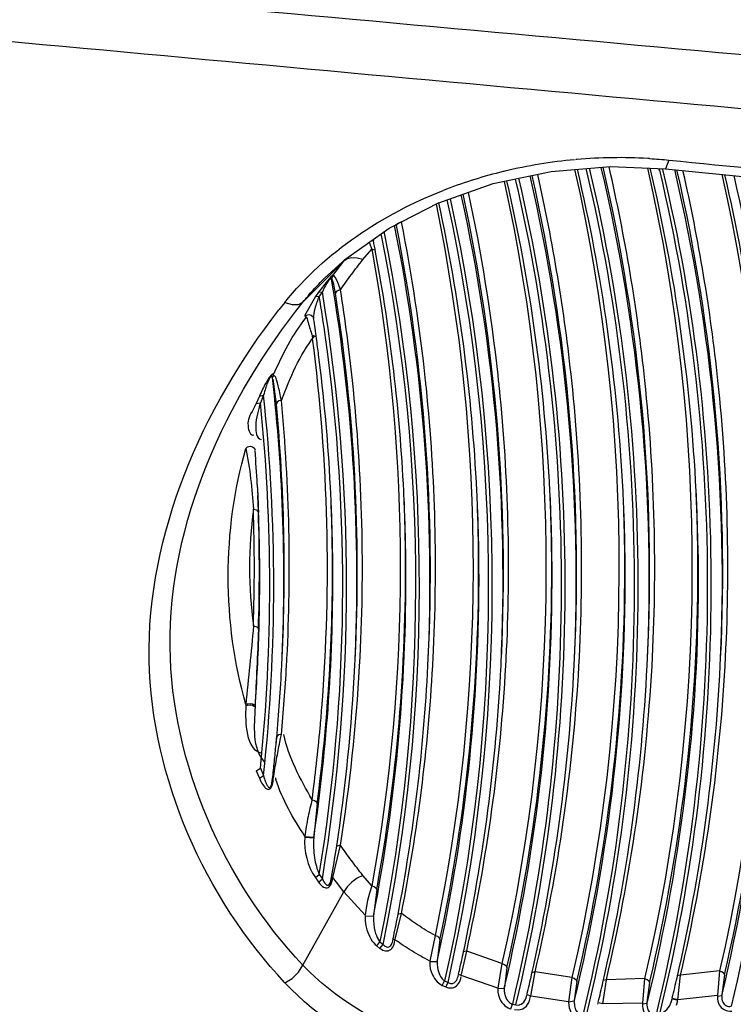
# Paper-space layout 'Sheet' of a CAD drawing. Header units: inches. Extents: x 0.2 to 10.8, y 0.2 to 8.3.
# Tile 480 of 545: x 8.1469 to 8.2036, y 6.5193 to 6.5974. Entities that reach past the tile are written whole.
import ezdxf

# ---------------------------------------------------------------- set-up
doc = ezdxf.new("R2010")
doc.units = ezdxf.units.IN
doc.header["$MEASUREMENT"] = 0
doc.layers.get('0').update_dxf_attribs({"lineweight": 5})
doc.styles.add('My Text', font='tahoma.ttf')
doc.dimstyles.new('My Dimension - mm [in] (ANSI)$0', dxfattribs={"dimtxt": 0.12, "dimasz": 0.09842519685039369, "dimexe": 0.125, "dimexo": 0.06299999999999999, "dimgap": 0.03149606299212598, "dimtad": 0, "dimlfac": 250, "dimzin": 4, "dimdsep": 46, "dimtxsty": 'My Text', "dimblk": 'Filled-1', "dimcen": 0.09, "dimclrd": 1, "dimclre": 1, "dimclrt": 1, "dimadec": 1, "dimazin": 1, "dimtfac": 1, "dimtofl": 0, "dimtmove": 0, "dimatfit": 3, "dimfxl": 1, "dimtolj": 1, "dimtzin": 4, "dimlwd": -1, "dimlwe": -1, "dimarcsym": 0})

# ---------------------------------------------------------------- blocks, each defined once
blk = doc.blocks.new('*D10')
at = {"color": 1, "true_color": 0xff0000}
for p, q in [((9.449596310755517, 8.02493972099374), (8.40388933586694, 8.02493972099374)), ((8.52888933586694, 7.926514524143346), (8.52888933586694, 7.823456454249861)), ((8.52888933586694, 5.991751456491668), (8.52888933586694, 6.094809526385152)), ((9.130400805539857, 5.893326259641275), (8.40388933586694, 5.893326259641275))]:
    blk.add_line(p, q, dxfattribs=at)
at = {"layer": 'Defpoints', "color": 0}
for p in [(9.512596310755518, 8.02493972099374), (8.52888933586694, 5.893326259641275), (9.193400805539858, 5.893326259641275)]:
    blk.add_point(p, dxfattribs=at)
at = {"color": 1, "true_color": 0xff0000, "insert": (8.52888933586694, 6.959132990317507), "char_height": 0.12, "attachment_point": 5, "rotation": 90, "style": 'My Text'}
blk.add_mtext('\\A1;532.90 mm [20.980 in]', dxfattribs=at)
blk = doc.blocks.new('Filled-1')

psp = doc.layouts.new('Sheet')

# ---------------------------------------------------------------- linework, layer by layer
at = {"color": 0, "linetype": 'ByBlock', "lineweight": -3}
for p, q in [((8.198465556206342, 6.586299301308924), (8.198197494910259, 6.585604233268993)), ((8.184521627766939, 6.584431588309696), (8.189110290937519, 6.585396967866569)), ((8.189110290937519, 6.585396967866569), (8.193826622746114, 6.585780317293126)), ((8.193826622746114, 6.585780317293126), (8.198197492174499, 6.585604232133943)), ((8.197629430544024, 6.585627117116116), (8.19765513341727, 6.585497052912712)), ((8.197670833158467, 6.585632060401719), (8.197701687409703, 6.585502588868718)), ((8.197933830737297, 6.585552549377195), (8.197921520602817, 6.585615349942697)), ((8.197979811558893, 6.58555806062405), (8.197964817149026, 6.585620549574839)), ((8.198197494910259, 6.585604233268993), (8.227374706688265, 6.582702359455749)), ((8.18019514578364, 6.58291755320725), (8.184521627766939, 6.584431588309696)), ((8.177238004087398, 6.581413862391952), (8.176895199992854, 6.581233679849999)), ((8.176842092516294, 6.581101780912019), (8.176820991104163, 6.581195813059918)), ((8.176895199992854, 6.581233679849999), (8.176842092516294, 6.581101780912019)), ((8.174980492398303, 6.580003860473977), (8.175009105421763, 6.579922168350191)), ((8.175024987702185, 6.580035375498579), (8.175009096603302, 6.579922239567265)), ((8.174170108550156, 6.578402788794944), (8.174872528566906, 6.579232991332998)), ((8.174657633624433, 6.579775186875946), (8.174695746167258, 6.579697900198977)), ((8.174695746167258, 6.579697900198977), (8.174872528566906, 6.57923299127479)), ((8.174872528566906, 6.57923299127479), (8.175138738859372, 6.579171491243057)), ((8.169418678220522, 6.575027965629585), (8.172657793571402, 6.578292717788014)), ((8.171779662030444, 6.577146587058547), (8.172657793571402, 6.578292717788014)), ((8.172657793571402, 6.578292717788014), (8.172768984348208, 6.578426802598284)), ((8.171360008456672, 6.576731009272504), (8.170648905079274, 6.575816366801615)), ((8.171628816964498, 6.577028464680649), (8.171360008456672, 6.576731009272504)), ((8.171773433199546, 6.577145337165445), (8.171628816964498, 6.577028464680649)), ((8.171779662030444, 6.577146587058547), (8.171689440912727, 6.576867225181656)), ((8.170401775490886, 6.575467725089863), (8.169554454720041, 6.573943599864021)), ((8.170648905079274, 6.575816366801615), (8.170401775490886, 6.575467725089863)), ((8.170401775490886, 6.575467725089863), (8.170712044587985, 6.575500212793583)), ((8.170648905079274, 6.575816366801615), (8.170958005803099, 6.575847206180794)), ((8.170958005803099, 6.575847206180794), (8.170712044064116, 6.575500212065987)), ((8.170075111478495, 6.574004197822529), (8.17022193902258, 6.573859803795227)), ((8.170223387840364, 6.573857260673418), (8.170267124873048, 6.573733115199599)), ((8.170145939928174, 6.572403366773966), (8.170463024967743, 6.5723044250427)), ((8.17014593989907, 6.572403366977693), (8.170182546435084, 6.572124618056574)), ((8.17014593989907, 6.572403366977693), (8.170170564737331, 6.572123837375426)), ((8.167064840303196, 6.569294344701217), (8.166995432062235, 6.569063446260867)), ((8.167308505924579, 6.566945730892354), (8.167045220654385, 6.568918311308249)), ((8.184947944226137, 6.568824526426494), (8.184903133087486, 6.569240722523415)), ((8.184925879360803, 6.568823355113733), (8.184903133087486, 6.569240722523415)), ((8.165959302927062, 6.567575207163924), (8.165709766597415, 6.566985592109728)), ((8.165959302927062, 6.567575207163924), (8.166290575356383, 6.567645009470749)), ((8.166290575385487, 6.567645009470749), (8.166042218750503, 6.567058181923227)), ((8.165709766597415, 6.566985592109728), (8.16604221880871, 6.567058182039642)), ((8.16555985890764, 6.563482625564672), (8.165619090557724, 6.563319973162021)), ((8.171579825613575, 6.560623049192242), (8.171544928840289, 6.56113252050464)), ((8.171589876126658, 6.560623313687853), (8.171561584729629, 6.561132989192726)), ((8.165787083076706, 6.560575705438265), (8.16582049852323, 6.560029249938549)), ((8.16579241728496, 6.560575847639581), (8.165836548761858, 6.559696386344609)), ((8.16582049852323, 6.560029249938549), (8.165833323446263, 6.559696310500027)), ((8.165876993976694, 6.558771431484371), (8.165893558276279, 6.558345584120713)), ((8.165485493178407, 6.55861177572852), (8.165723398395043, 6.558550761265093)), ((8.165723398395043, 6.558550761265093), (8.165885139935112, 6.558345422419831)), ((8.16488509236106, 6.543121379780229), (8.16488136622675, 6.543018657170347)), ((8.165623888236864, 6.543023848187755), (8.165620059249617, 6.542921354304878)), ((8.167285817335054, 6.539945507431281), (8.167329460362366, 6.540471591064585)), ((8.167285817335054, 6.539945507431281), (8.167334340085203, 6.540471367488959)), ((8.167585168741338, 6.54012624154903), (8.167643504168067, 6.540413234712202)), ((8.167643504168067, 6.540413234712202), (8.167707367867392, 6.540727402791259)), ((8.165709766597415, 6.537868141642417), (8.16604221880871, 6.538078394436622)), ((8.165709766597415, 6.537868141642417), (8.165959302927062, 6.537278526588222)), ((8.166042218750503, 6.538078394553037), (8.166290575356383, 6.537491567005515)), ((8.165959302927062, 6.537278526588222), (8.166290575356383, 6.537491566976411)), ((8.166987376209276, 6.537087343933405), (8.16700288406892, 6.537235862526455)), ((8.166987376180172, 6.537087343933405), (8.167004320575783, 6.537235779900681)), ((8.167070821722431, 6.537268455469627), (8.167001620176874, 6.537235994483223)), ((8.1670648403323, 6.537197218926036), (8.167002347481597, 6.537177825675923)), ((8.167047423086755, 6.537039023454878), (8.167064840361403, 6.537197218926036)), ((8.170543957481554, 6.535262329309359), (8.170278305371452, 6.532597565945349)), ((8.169563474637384, 6.532660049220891), (8.169559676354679, 6.532594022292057)), ((8.169559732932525, 6.532594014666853), (8.170274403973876, 6.532531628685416)), ((8.169563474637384, 6.532660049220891), (8.170278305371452, 6.532597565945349)), ((8.170278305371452, 6.532597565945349), (8.170274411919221, 6.532531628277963)), ((8.171779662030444, 6.529404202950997), (8.172398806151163, 6.531954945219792)), ((8.172398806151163, 6.531954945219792), (8.172059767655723, 6.53184633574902)), ((8.170401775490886, 6.529386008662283), (8.170712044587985, 6.529636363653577)), ((8.170401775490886, 6.529386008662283), (8.170648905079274, 6.529037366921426)), ((8.170648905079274, 6.529037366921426), (8.170958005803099, 6.529289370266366)), ((8.170712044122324, 6.529636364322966), (8.170958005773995, 6.529289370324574)), ((8.171666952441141, 6.529251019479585), (8.171692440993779, 6.52941942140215)), ((8.171666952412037, 6.529251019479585), (8.171695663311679, 6.529419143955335)), ((8.171773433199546, 6.529346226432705), (8.17168939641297, 6.529359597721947)), ((8.171779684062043, 6.529404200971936), (8.17169570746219, 6.529417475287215)), ((8.171752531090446, 6.529197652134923), (8.171773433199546, 6.529346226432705)), ((8.172067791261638, 6.529020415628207), (8.171779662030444, 6.529404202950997)), ((8.174872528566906, 6.528732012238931), (8.174170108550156, 6.529562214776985)), ((8.172657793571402, 6.528258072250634), (8.172067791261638, 6.529020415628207)), ((8.17526901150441, 6.528422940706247), (8.175020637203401, 6.526382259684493)), ((8.169418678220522, 6.522435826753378), (8.172657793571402, 6.528258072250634)), ((8.174345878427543, 6.526406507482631), (8.172657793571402, 6.528258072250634)), ((8.174342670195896, 6.526351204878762), (8.175017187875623, 6.526327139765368)), ((8.176727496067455, 6.524502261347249), (8.177238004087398, 6.526551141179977)), ((8.177238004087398, 6.526551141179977), (8.176921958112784, 6.526461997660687)), ((8.176542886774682, 6.524367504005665), (8.176563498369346, 6.524481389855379)), ((8.176542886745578, 6.524367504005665), (8.176566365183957, 6.524481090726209)), ((8.176718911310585, 6.524454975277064), (8.176577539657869, 6.524511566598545)), ((8.176689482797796, 6.524252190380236), (8.176713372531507, 6.524405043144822)), ((8.179898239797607, 6.524793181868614), (8.17947919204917, 6.522769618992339)), ((8.180293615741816, 6.524478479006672), (8.180080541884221, 6.5227915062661)), ((8.17526916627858, 6.523978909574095), (8.17552753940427, 6.524283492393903)), ((8.17526916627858, 6.523978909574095), (8.175529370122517, 6.523776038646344)), ((8.175527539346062, 6.524283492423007), (8.175784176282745, 6.524083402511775)), ((8.175529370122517, 6.523776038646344), (8.175784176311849, 6.524083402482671)), ((8.18199882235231, 6.521694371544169), (8.182414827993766, 6.523563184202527)), ((8.182414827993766, 6.523563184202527), (8.182114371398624, 6.52348609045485)), ((8.185208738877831, 6.522561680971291), (8.182414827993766, 6.523563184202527)), ((8.179476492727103, 6.522720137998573), (8.180077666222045, 6.522742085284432)), ((8.185208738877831, 6.522561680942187), (8.18487519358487, 6.520626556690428)), ((8.185603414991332, 6.522243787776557), (8.185399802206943, 6.520675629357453)), ((8.181734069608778, 6.521567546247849), (8.181757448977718, 6.521685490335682)), ((8.181734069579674, 6.521567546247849), (8.181760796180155, 6.521685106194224)), ((8.18198606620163, 6.521615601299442), (8.181776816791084, 6.521699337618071)), ((8.18487519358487, 6.520626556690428), (8.181986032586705, 6.521615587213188)), ((8.187491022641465, 6.519994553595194), (8.187840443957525, 6.521904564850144)), ((8.187840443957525, 6.521904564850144), (8.187548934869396, 6.521834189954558)), ((8.190753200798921, 6.521458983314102), (8.187840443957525, 6.521904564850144)), ((8.190753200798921, 6.521458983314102), (8.190498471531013, 6.519540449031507)), ((8.193496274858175, 6.52128886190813), (8.19320814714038, 6.521220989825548)), ((8.193221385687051, 6.519362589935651), (8.193496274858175, 6.52128886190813)), ((8.196533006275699, 6.521373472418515), (8.193496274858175, 6.521288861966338)), ((8.196533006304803, 6.521373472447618), (8.19635281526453, 6.519423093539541)), ((8.19938369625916, 6.521660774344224), (8.199093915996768, 6.521591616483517)), ((8.199164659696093, 6.519691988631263), (8.19938369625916, 6.521660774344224)), ((8.202477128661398, 6.521988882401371), (8.19938369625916, 6.521660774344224)), ((8.202477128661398, 6.521988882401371), (8.202318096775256, 6.520026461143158)), ((8.202871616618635, 6.521670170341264), (8.202660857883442, 6.520089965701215)), ((8.180475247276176, 6.520840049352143), (8.180662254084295, 6.521187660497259)), ((8.180475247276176, 6.520840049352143), (8.180745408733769, 6.52071923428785)), ((8.180662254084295, 6.521187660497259), (8.180928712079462, 6.521068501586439)), ((8.180745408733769, 6.52071923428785), (8.180928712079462, 6.521068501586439)), ((8.184872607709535, 6.520579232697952), (8.185397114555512, 6.520628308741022)), ((8.191147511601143, 6.521139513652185), (8.190943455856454, 6.519603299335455)), ((8.19692728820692, 6.521053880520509), (8.196715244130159, 6.519487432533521)), ((8.187159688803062, 6.519965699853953), (8.187185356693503, 6.520088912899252)), ((8.187159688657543, 6.519965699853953), (8.187189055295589, 6.520088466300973)), ((8.187491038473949, 6.519994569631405), (8.187212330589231, 6.520091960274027)), ((8.187368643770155, 6.51952731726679), (8.187485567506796, 6.519948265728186)), ((8.190498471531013, 6.519540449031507), (8.187491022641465, 6.519994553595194)), ((8.198685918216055, 6.519659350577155), (8.198718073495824, 6.519792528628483)), ((8.198685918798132, 6.519659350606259), (8.198714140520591, 6.519793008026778)), ((8.199158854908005, 6.519644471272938), (8.198731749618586, 6.519757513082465)), ((8.199164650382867, 6.519692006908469), (8.198735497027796, 6.519808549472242)), ((8.202318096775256, 6.520026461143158), (8.199164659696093, 6.519691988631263)), ((8.202315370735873, 6.519979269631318), (8.202658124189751, 6.520042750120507)), ((8.185921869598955, 6.518978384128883), (8.186034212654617, 6.519351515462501)), ((8.18603421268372, 6.519351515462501), (8.18630938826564, 6.519286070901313)), ((8.190498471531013, 6.519540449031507), (8.190943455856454, 6.519603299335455)), ((8.192807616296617, 6.519337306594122), (8.192838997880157, 6.519465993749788)), ((8.19280761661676, 6.519337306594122), (8.19283508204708, 6.519466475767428)), ((8.193221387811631, 6.519362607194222), (8.192872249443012, 6.519463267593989)), ((8.19635281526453, 6.519423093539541), (8.193221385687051, 6.519362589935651)), ((8.196349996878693, 6.519376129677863), (8.196712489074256, 6.519440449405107)), ((8.199068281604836, 6.519275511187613), (8.199158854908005, 6.519644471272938))]:
    psp.add_line(p, q, dxfattribs=at)
for points in [[(8.171131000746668, 6.576935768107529), (8.172821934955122, 6.578475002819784), (8.176257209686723, 6.580908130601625), (8.180183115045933, 6.58291141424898)], [(8.174170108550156, 6.578402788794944), (8.173718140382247, 6.578533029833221), (8.17329697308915, 6.578558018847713), (8.172935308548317, 6.578476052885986), (8.172657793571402, 6.578292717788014)], [(8.171652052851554, 6.576887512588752), (8.171631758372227, 6.576887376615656), (8.171606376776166, 6.576878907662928), (8.171574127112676, 6.576859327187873), (8.171534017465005, 6.576825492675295), (8.171485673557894, 6.576774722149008), (8.171429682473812, 6.576705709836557), (8.171369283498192, 6.576621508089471), (8.171309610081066, 6.576529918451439), (8.171252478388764, 6.57643525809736), (8.171195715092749, 6.576334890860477), (8.171137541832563, 6.576225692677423), (8.171078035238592, 6.576107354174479), (8.17101803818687, 6.575981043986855), (8.170958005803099, 6.575847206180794)], [(8.17200152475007, 6.575705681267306), (8.171928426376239, 6.576127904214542), (8.171859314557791, 6.576454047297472), (8.171795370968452, 6.576687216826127), (8.17173803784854, 6.576826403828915), (8.171689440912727, 6.576867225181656)], [(8.172398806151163, 6.576010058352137), (8.172247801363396, 6.57645375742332), (8.172108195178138, 6.576787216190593), (8.17198171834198, 6.577014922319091), (8.171871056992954, 6.577136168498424), (8.171779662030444, 6.577146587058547)], [(8.172398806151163, 6.576010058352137), (8.172204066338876, 6.575958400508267), (8.172059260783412, 6.575847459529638), (8.17200152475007, 6.575705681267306)], [(8.167976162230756, 6.575004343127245), (8.168555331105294, 6.574831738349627), (8.169056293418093, 6.57483994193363), (8.169418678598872, 6.575027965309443)], [(8.169563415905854, 6.573890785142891), (8.169710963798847, 6.574010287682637), (8.169896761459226, 6.574048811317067), (8.170078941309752, 6.573997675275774)], [(8.167064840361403, 6.569294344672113), (8.167055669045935, 6.569307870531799), (8.16704464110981, 6.569316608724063), (8.167031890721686, 6.569320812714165), (8.16701752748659, 6.56932074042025), (8.167001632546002, 6.569316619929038), (8.16698427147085, 6.569308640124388), (8.16696553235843, 6.56929697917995), (8.166945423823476, 6.569281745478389), (8.166923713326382, 6.569262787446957), (8.166899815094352, 6.569239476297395), (8.166872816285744, 6.569210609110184), (8.16684178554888, 6.56917467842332), (8.166806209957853, 6.56913045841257), (8.166766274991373, 6.569077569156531), (8.166722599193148, 6.56901635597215), (8.16667546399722, 6.56894685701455), (8.166624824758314, 6.568868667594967), (8.166571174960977, 6.568782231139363), (8.166515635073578, 6.568689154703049), (8.166459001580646, 6.568590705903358), (8.166401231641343, 6.568486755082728), (8.166342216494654, 6.568376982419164), (8.166281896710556, 6.568261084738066), (8.166220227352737, 6.568138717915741), (8.166157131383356, 6.568009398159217), (8.166092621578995, 6.567872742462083), (8.166026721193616, 6.567728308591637), (8.165959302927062, 6.567575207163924)], [(8.166995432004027, 6.569063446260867), (8.16698724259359, 6.569089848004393), (8.166978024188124, 6.569111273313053), (8.166967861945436, 6.569127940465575), (8.166956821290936, 6.569140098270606), (8.16694494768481, 6.569147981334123), (8.16693227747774, 6.569151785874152), (8.1669188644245, 6.569151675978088), (8.16690470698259, 6.569147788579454), (8.166889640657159, 6.569140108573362), (8.166873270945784, 6.569128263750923), (8.166855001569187, 6.569111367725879), (8.16683424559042, 6.569088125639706), (8.16681071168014, 6.569057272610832), (8.16678457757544, 6.569018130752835), (8.166756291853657, 6.568970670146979), (8.166726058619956, 6.568914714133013), (8.166693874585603, 6.568849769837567), (8.16666007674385, 6.568776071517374), (8.166625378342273, 6.568694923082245), (8.16659027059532, 6.568607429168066), (8.166554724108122, 6.568513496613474), (8.166518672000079, 6.568412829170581), (8.166482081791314, 6.568305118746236), (8.16644493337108, 6.568189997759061), (8.166407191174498, 6.568066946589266), (8.166368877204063, 6.567935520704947), (8.1663300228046, 6.567795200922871), (8.166290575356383, 6.567645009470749)], [(8.167707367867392, 6.567237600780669), (8.16751185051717, 6.567192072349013), (8.167366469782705, 6.567085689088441), (8.167308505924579, 6.566945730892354)], [(8.164884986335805, 6.563429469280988), (8.165030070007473, 6.563558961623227), (8.165224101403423, 6.56360813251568), (8.165418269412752, 6.563564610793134), (8.165563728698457, 6.56343934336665), (8.16560158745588, 6.563328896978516)], [(8.165485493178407, 6.549353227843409), (8.16568139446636, 6.549313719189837), (8.165827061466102, 6.549211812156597), (8.165885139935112, 6.549073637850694)], [(8.16488509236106, 6.543121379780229), (8.16503018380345, 6.54317070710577), (8.16522416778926, 6.543184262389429), (8.165418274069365, 6.543158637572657), (8.165563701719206, 6.543100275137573), (8.165623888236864, 6.543023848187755)], [(8.164881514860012, 6.543018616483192), (8.165026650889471, 6.54306735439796), (8.16522059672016, 6.543080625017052), (8.165414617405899, 6.543055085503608), (8.165559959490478, 6.542997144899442), (8.16562010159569, 6.542921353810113)], [(8.167707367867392, 6.540727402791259), (8.16751184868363, 6.540700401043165), (8.167366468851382, 6.540607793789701), (8.16733463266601, 6.540533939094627)], [(8.165959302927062, 6.537278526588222), (8.166022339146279, 6.537138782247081), (8.166083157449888, 6.537015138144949), (8.166141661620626, 6.53690628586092), (8.166197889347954, 6.536810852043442), (8.166252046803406, 6.536727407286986), (8.16630448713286, 6.536654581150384), (8.166355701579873, 6.53659114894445), (8.166406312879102, 6.536536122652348), (8.166456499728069, 6.536489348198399), (8.166505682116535, 6.536451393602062), (8.166553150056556, 6.536422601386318), (8.166598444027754, 6.536402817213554), (8.166642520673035, 6.536391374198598), (8.166687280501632, 6.536388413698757), (8.166735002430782, 6.536396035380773), (8.16678661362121, 6.536418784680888), (8.166840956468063, 6.536462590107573), (8.166895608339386, 6.536533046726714), (8.16694691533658, 6.536632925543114), (8.166989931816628, 6.536756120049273), (8.167022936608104, 6.536892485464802), (8.167047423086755, 6.537039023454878)], [(8.166290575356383, 6.537491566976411), (8.166327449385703, 6.537353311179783), (8.166363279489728, 6.537229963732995), (8.166397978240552, 6.537120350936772), (8.166431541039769, 6.53702321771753), (8.166464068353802, 6.536937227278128), (8.166495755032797, 6.536861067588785), (8.166526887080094, 6.536793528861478), (8.166557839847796, 6.536733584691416), (8.166588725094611, 6.536681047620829), (8.166619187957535, 6.536636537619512), (8.16664878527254, 6.536600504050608), (8.166677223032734, 6.536572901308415), (8.16670509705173, 6.536552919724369), (8.166733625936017, 6.536540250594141), (8.166764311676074, 6.536536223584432), (8.166797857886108, 6.53654460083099), (8.166833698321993, 6.536570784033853), (8.166870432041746, 6.53662033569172), (8.166905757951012, 6.536696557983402), (8.166936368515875, 6.536794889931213), (8.166960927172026, 6.536907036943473), (8.166980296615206, 6.537030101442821), (8.16698737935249, 6.537087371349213)], [(8.170145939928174, 6.535561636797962), (8.170341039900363, 6.535512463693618), (8.170486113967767, 6.535403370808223), (8.170543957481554, 6.535262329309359)], [(8.170648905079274, 6.529037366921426), (8.170752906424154, 6.528903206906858), (8.170855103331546, 6.528792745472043), (8.17095524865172, 6.528704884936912), (8.171053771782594, 6.528638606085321), (8.171149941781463, 6.52859431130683), (8.171243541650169, 6.528572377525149), (8.171340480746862, 6.528574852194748), (8.17144015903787, 6.528609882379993), (8.171532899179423, 6.528681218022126), (8.171612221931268, 6.528785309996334), (8.17167442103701, 6.528911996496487), (8.17172034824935, 6.529051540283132), (8.171752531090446, 6.529197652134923)], [(8.170958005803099, 6.529289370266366), (8.171019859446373, 6.529157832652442), (8.171081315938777, 6.529046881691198), (8.171142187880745, 6.5289555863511), (8.171202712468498, 6.528882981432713), (8.17126247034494, 6.528829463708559), (8.171321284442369, 6.528795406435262), (8.17138298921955, 6.528781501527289), (8.171447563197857, 6.528794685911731), (8.171508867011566, 6.528839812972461), (8.171562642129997, 6.528914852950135), (8.17160626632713, 6.529011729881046), (8.171639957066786, 6.529122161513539), (8.171666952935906, 6.529251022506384)], [(8.174170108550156, 6.529562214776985), (8.173718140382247, 6.529335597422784), (8.17329697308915, 6.529028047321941), (8.172935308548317, 6.528660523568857), (8.172657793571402, 6.528258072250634)], [(8.174872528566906, 6.528732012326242), (8.174695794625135, 6.52815792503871), (8.17454726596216, 6.527559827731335), (8.1744296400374, 6.526965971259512), (8.174345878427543, 6.526406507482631)], [(8.174872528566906, 6.528732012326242), (8.175066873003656, 6.528678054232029), (8.175211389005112, 6.528565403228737), (8.17526901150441, 6.528422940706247)], [(8.174342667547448, 6.526351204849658), (8.174352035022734, 6.525935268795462), (8.174408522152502, 6.525566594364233), (8.1744905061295, 6.525248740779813), (8.174587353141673, 6.524974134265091), (8.174693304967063, 6.524736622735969), (8.174804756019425, 6.524531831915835), (8.17491943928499, 6.524356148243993), (8.17503605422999, 6.524206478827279), (8.17515321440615, 6.524081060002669), (8.17526916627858, 6.523978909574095)], [(8.17501719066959, 6.526327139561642), (8.175008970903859, 6.525983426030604), (8.175032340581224, 6.525673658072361), (8.175073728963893, 6.525403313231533), (8.175126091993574, 6.525167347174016), (8.175185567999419, 6.52496129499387), (8.175249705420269, 6.524781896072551), (8.175316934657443, 6.52462636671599), (8.175386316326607, 6.52449225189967), (8.175456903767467, 6.524378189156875), (8.17552753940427, 6.524283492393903)], [(8.175784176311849, 6.524083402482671), (8.175851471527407, 6.524012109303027), (8.175917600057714, 6.523956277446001), (8.17598389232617, 6.523914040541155), (8.176051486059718, 6.523885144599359), (8.176120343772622, 6.523870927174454), (8.176190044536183, 6.523873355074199), (8.176259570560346, 6.523894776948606), (8.17632566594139, 6.523936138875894), (8.176384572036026, 6.523994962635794), (8.17643496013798, 6.52406767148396), (8.176477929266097, 6.524153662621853), (8.176513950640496, 6.524253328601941), (8.176542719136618, 6.524366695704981)], [(8.179898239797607, 6.524793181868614), (8.180092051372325, 6.524736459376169), (8.180236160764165, 6.524621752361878), (8.180293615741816, 6.524478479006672)], [(8.175529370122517, 6.523776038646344), (8.175638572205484, 6.523700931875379), (8.175744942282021, 6.523644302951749), (8.175850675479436, 6.523604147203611), (8.175957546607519, 6.523580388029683), (8.176065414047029, 6.523574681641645), (8.176173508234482, 6.52358939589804), (8.176280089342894, 6.523627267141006), (8.176380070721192, 6.523688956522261), (8.176467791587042, 6.523770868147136), (8.176541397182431, 6.523868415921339), (8.17660264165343, 6.523981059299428), (8.176652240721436, 6.524109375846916), (8.176689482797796, 6.524252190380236)], [(8.167976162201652, 6.521051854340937), (8.168555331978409, 6.52139362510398), (8.169056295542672, 6.521874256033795), (8.16941868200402, 6.522435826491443)], [(8.179476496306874, 6.522720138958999), (8.17948355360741, 6.522425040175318), (8.179526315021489, 6.522160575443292), (8.179592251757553, 6.521926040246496), (8.179673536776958, 6.521719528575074), (8.179764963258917, 6.521538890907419), (8.179863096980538, 6.521381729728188), (8.179965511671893, 6.521245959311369), (8.180069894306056, 6.521130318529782), (8.180174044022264, 6.521033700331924), (8.180276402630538, 6.52095452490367), (8.18037653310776, 6.520890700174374), (8.180475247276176, 6.520840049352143)], [(8.180077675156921, 6.522742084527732), (8.180072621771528, 6.522505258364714), (8.18009159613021, 6.522291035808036), (8.18012651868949, 6.522099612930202), (8.180172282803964, 6.521929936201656), (8.180225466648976, 6.521780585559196), (8.180283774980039, 6.521649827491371), (8.180345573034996, 6.52153611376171), (8.180409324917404, 6.521438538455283), (8.18047356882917, 6.52135630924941), (8.18053724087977, 6.521288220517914), (8.180599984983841, 6.52123260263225), (8.180662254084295, 6.521187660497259)], [(8.185208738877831, 6.522561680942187), (8.185402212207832, 6.522503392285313), (8.185546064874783, 6.522387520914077), (8.185603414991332, 6.522243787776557)], [(8.180745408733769, 6.52071923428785), (8.180857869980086, 6.520677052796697), (8.180965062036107, 6.520650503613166), (8.181069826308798, 6.520637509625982), (8.181175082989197, 6.52063778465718), (8.181281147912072, 6.520652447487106), (8.181387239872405, 6.520683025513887), (8.181492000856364, 6.52073114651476), (8.18159257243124, 6.520797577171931), (8.181685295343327, 6.520881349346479), (8.181767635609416, 6.520980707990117), (8.181839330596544, 6.521096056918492), (8.181900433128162, 6.52123067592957), (8.181948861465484, 6.521387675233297), (8.181973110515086, 6.521525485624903)], [(8.180928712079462, 6.521068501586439), (8.181000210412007, 6.521030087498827), (8.18106881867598, 6.521004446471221), (8.18113631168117, 6.520989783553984), (8.181204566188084, 6.520985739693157), (8.181273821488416, 6.520993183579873), (8.18134361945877, 6.521013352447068), (8.181413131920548, 6.521047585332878), (8.181480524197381, 6.521096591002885), (8.18154337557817, 6.521159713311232), (8.181599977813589, 6.521235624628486), (8.18165018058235, 6.521324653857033), (8.181694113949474, 6.521429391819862), (8.181730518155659, 6.521552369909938), (8.181734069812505, 6.521567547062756)], [(8.190753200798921, 6.521458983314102), (8.190946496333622, 6.521399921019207), (8.191090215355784, 6.521283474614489), (8.191147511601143, 6.521139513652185)], [(8.196533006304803, 6.521373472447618), (8.196726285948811, 6.521314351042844), (8.196869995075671, 6.521197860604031), (8.19692728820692, 6.521053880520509)], [(8.202477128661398, 6.521988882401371), (8.202670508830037, 6.521930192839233), (8.202814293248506, 6.52181402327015), (8.202871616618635, 6.521670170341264)], [(8.184872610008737, 6.520579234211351), (8.184881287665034, 6.520301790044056), (8.18492898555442, 6.520052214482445), (8.185004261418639, 6.519831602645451), (8.185098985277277, 6.519639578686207), (8.185207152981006, 6.519475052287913), (8.185324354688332, 6.51933638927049), (8.185446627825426, 6.519222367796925), (8.18556990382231, 6.519131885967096), (8.185690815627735, 6.5190630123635), (8.185807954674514, 6.519012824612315), (8.185921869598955, 6.518978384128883)], [(8.18539712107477, 6.520628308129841), (8.18539413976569, 6.520408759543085), (8.185417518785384, 6.520210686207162), (8.185459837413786, 6.520035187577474), (8.185515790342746, 6.519882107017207), (8.185581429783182, 6.519750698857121), (8.185653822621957, 6.519639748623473), (8.185730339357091, 6.519548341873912), (8.185808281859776, 6.519475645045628), (8.185885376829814, 6.519420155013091), (8.185960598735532, 6.519379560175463), (8.186034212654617, 6.519351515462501)], [(8.186309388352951, 6.51928607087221), (8.186528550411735, 6.519268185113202), (8.186742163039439, 6.519341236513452), (8.18693817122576, 6.519508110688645), (8.187094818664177, 6.519767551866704), (8.187159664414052, 6.519965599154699)], [(8.20231537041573, 6.519979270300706), (8.202317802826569, 6.51977858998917), (8.202345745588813, 6.519598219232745), (8.20239426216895, 6.519438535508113), (8.202458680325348, 6.519300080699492), (8.202533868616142, 6.519183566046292), (8.202615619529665, 6.519087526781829), (8.202702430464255, 6.519008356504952), (8.202795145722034, 6.518942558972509), (8.202896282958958, 6.518887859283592), (8.203009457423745, 6.518843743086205), (8.203138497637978, 6.518811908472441), (8.203285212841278, 6.518796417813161), (8.203445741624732, 6.518802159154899)], [(8.202658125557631, 6.520042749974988), (8.2026540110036, 6.519885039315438), (8.20266785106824, 6.519744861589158), (8.202696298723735, 6.519622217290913), (8.202736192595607, 6.519517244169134), (8.202784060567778, 6.519430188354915), (8.202836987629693, 6.519359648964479), (8.20289384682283, 6.519302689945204), (8.202955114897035, 6.519256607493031), (8.203022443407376, 6.519219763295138), (8.203098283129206, 6.519191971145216), (8.203185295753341, 6.519174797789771), (8.203284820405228, 6.519171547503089), (8.203394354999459, 6.519185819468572)], [(8.186200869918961, 6.518912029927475), (8.186536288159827, 6.518891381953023), (8.18685746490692, 6.518985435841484), (8.187145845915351, 6.519197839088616), (8.187368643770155, 6.51952731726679)], [(8.190495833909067, 6.519493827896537), (8.190536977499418, 6.519054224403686), (8.190699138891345, 6.518665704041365), (8.190949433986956, 6.518370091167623), (8.191252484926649, 6.518182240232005), (8.191589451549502, 6.518102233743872)], [(8.190940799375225, 6.519556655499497), (8.190955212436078, 6.519210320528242), (8.191051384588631, 6.51890796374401), (8.19120856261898, 6.518681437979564), (8.191403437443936, 6.518541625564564), (8.191624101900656, 6.518487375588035)], [(8.19634999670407, 6.519376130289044), (8.1963522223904, 6.519174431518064), (8.196380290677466, 6.518992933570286), (8.196428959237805, 6.518831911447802), (8.196493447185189, 6.518691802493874), (8.196568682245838, 6.518573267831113), (8.19665058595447, 6.518474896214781), (8.19673772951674, 6.51839320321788), (8.19683099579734, 6.518324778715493), (8.196932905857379, 6.518267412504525), (8.197047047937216, 6.518220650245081), (8.197177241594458, 6.518186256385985), (8.197325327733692, 6.518168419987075), (8.19748729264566, 6.5181722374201)], [(8.19671249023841, 6.519440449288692), (8.196708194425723, 6.519282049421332), (8.196721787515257, 6.519140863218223), (8.196749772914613, 6.519016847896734), (8.196788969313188, 6.5189101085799), (8.196836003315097, 6.518820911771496), (8.196888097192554, 6.518747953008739), (8.196944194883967, 6.518688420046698), (8.197004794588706, 6.518639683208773), (8.19707152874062, 6.518600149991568), (8.197146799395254, 6.518569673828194), (8.197233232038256, 6.518549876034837), (8.197332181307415, 6.518544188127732), (8.197441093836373, 6.518556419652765)], [(8.19779029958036, 6.518598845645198), (8.19804107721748, 6.518714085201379), (8.198288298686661, 6.518921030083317), (8.19849724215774, 6.51919930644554), (8.198641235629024, 6.5195078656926), (8.198685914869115, 6.519659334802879)]]:
    psp.add_lwpolyline(points, dxfattribs=at)
for centre, radius, start, end in [((11.96142345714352, 48.15440417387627), 41.72921444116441, 264.7314962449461, 264.874071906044), ((11.97547548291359, 48.05270311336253), 41.63346371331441, 264.6994221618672, 264.8423333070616), ((8.19452538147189, 6.547379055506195), 0.03911006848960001, 95.20217634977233, 103.4529674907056), ((8.194553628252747, 6.547154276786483), 0.03933648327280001, 94.97718137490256, 95.13479483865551), ((8.194577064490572, 6.546889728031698), 0.0396020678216, 86.80545263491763, 94.97775385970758), ((8.194603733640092, 6.547501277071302), 0.03898998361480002, 86.58762923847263, 86.79450201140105), ((8.194137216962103, 6.548972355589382), 0.03747011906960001, 103.6235593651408, 110.8152537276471), ((8.194364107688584, 6.548116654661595), 0.03835519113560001, 103.4750037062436, 103.6518726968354), ((8.05269745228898, 6.552896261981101), 0.1423019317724, 2.873196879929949, 13.27307622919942), ((8.053984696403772, 6.553638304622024), 0.1433698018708, 6.07513002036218, 12.95178263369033), ((8.058483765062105, 6.552894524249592), 0.14231568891, 2.873619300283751, 13.30994265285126), ((8.05983058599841, 6.553645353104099), 0.1433234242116, 6.07449696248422, 12.83128355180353), ((8.047033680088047, 6.5529133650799), 0.142165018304, 2.869064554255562, 12.90260660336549), ((8.048276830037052, 6.553652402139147), 0.1432766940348, 6.073798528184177, 12.70726174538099), ((8.064361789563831, 6.552904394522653), 0.1422372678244, 2.871223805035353, 13.09983887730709), ((8.19370114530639, 6.550181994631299), 0.0361844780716, 110.8504733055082, 111.3198594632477), ((8.04263971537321, 6.553675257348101), 0.1431124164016, 6.244064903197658, 12.1254660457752), ((8.043334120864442, 6.553019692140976), 0.1419644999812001, 357.2471025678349, 12.41114731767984), ((8.0434212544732, 6.553620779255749), 0.1419071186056, 357.2433554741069, 12.1910762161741), ((8.041484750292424, 6.552943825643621), 0.1419127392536, 2.861855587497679, 12.19148439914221), ((8.03720774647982, 6.553730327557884), 0.1427405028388, 6.061399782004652, 11.18298875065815), ((8.037837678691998, 6.553042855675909), 0.1416624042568, 357.2318482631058, 11.43009891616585), ((8.037925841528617, 6.553643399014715), 0.1416039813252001, 357.2282864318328, 11.18103695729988), ((8.034238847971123, 6.552662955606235), 0.143385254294, 10.58675283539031, 10.95927193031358), ((8.036197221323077, 6.553001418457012), 0.1413980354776, 2.848915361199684, 10.59773344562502), ((8.0325055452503, 6.553073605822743), 0.1411965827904, 357.210215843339, 9.700867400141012), ((8.032090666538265, 6.553822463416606), 0.1420516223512, 6.054497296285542, 8.986044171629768), ((8.02976724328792, 6.55232652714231), 0.1428371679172, 8.011599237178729, 9.336849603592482), ((8.031375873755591, 6.552568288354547), 0.1415099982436, 350.5315955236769, 9.468404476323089), ((8.032694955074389, 6.553678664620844), 0.1410372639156, 357.202796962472, 8.98516332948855), ((8.214826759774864, 6.537619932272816), 0.05993807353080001, 141.4119005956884, 142.1364296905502), ((8.03004554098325, 6.552932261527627), 0.1417560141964, 7.791180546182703, 8.437801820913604), ((8.030721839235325, 6.553971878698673), 0.1406371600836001, 355.4652554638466, 7.416142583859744), ((8.030349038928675, 6.552973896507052), 0.141449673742, 7.259037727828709, 7.79113721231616), ((8.030531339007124, 6.552577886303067), 0.1420455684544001, 350.7055524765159, 7.954156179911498), ((8.031192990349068, 6.55307528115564), 0.140599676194, 3.285396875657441, 7.261509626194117), ((8.027353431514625, 6.553104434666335), 0.1405509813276, 357.184808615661, 6.519771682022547), ((8.033425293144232, 6.553975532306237), 0.140708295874, 356.8171346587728, 6.049836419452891), ((8.038657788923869, 6.553908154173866), 0.1412797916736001, 5.81223165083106, 6.051781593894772), ((8.03926936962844, 6.55397637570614), 0.1406644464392, 357.0678479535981, 5.809813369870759), ((8.044482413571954, 6.553911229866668), 0.1412549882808, 5.818603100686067, 6.060418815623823), ((8.045065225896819, 6.553976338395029), 0.1406685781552, 357.0679272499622, 5.816286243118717), ((8.050816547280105, 6.553975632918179), 0.1407170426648, 356.8200477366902, 6.05234458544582), ((8.056616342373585, 6.553975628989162), 0.1407172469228, 356.8197254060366, 6.051955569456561), ((8.062416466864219, 6.553975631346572), 0.140717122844, 356.8199216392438, 6.052191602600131), ((8.026711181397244, 6.552568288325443), 0.1403912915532, 353.8350763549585, 6.164923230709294), ((8.025620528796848, 6.552568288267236), 0.1411673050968, 354.1085897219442, 5.89141027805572), ((8.027527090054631, 6.553704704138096), 0.1404071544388, 357.179595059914, 5.41129097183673), ((8.027720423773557, 6.55397784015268), 0.140613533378, 357.0633017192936, 5.41099284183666), ((8.025555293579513, 6.553097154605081), 0.140436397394, 3.052629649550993, 4.151453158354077), ((8.031903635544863, 6.553125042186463), 0.1398873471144, 2.829010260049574, 3.072653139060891), ((8.025756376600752, 6.553107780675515), 0.1402350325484, 2.314625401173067, 2.692895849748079), ((8.031677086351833, 6.553708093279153), 0.1400848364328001, 0.5314654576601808, 2.586494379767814), ((8.03166846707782, 6.553112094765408), 0.140122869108, 0.7752000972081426, 2.82955202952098), ((8.037446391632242, 6.553707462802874), 0.1401155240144, 0.5324922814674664, 2.585946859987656), ((8.037437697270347, 6.553111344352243), 0.1401536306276, 0.7765534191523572, 2.829237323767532), ((8.043246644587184, 6.553707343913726), 0.1401152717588, 0.5325418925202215, 2.586000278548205), ((8.043231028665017, 6.553111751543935), 0.1401602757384, 0.775192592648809, 2.828936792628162), ((8.049051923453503, 6.553708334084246), 0.1401099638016, 0.5312782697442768, 2.585941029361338), ((8.049038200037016, 6.553112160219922), 0.1401530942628, 0.7749908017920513, 2.828914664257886), ((8.054849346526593, 6.553708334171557), 0.1401125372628, 0.5312799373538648, 2.585906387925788), ((8.05483168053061, 6.553111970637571), 0.1401596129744, 0.7750320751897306, 2.828860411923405), ((8.060649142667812, 6.553708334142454), 0.1401127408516, 0.5312803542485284, 2.585903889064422), ((8.06063144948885, 6.553111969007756), 0.1401598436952, 0.7750316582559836, 2.828856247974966), ((8.20090846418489, 6.553982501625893), 0.03572418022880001, 172.5544592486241, 187.4455407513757), ((8.025678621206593, 6.553982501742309), 0.139883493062, 358.1035195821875, 1.896480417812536), ((8.025878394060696, 6.553709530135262), 0.1400834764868, 358.1035195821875, 1.896480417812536), ((8.025891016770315, 6.553112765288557), 0.1401002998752, 1.082560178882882, 2.140524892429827), ((8.02596376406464, 6.55311421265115), 0.1400275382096, 358.3460244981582, 1.082530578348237), ((8.031755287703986, 6.553709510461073), 0.1400066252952, 0.2877621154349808, 0.5311823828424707), ((8.031762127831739, 6.553114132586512), 0.1400291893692, 0.531472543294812, 0.7748849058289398), ((8.036005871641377, 6.553196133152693), 0.1415842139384, 349.0604084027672, 0.7343913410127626), ((8.03615414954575, 6.55378059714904), 0.1414070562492, 349.6696220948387, 0.497994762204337), ((8.04135310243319, 6.553235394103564), 0.1420364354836, 347.6028626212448, 0.71507233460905), ((8.041478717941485, 6.553820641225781), 0.1418821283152, 348.0647232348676, 0.4801557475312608), ((8.046858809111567, 6.553263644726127), 0.1423303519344, 346.7445555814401, 0.7021488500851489), ((8.046975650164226, 6.553849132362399), 0.1421849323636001, 347.1568189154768, 0.4667854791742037), ((8.05250284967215, 6.553279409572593), 0.142486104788, 346.3096808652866, 0.6950417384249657), ((8.052618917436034, 6.553864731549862), 0.1423415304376, 346.708443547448, 0.4600042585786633), ((8.058406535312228, 6.553865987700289), 0.1423539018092, 346.673682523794, 0.459459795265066), ((8.06417417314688, 6.553272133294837), 0.1424148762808, 346.5069133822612, 0.6983165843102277), ((8.064294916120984, 6.553857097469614), 0.1422655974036, 346.9238813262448, 0.4633185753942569), ((8.03084460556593, 6.553151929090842), 0.1409463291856, 351.5874941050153, 0.5126491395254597), ((8.031006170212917, 6.553737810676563), 0.1407555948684, 352.4576314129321, 0.274711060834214), ((8.025659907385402, 6.553124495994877), 0.14033156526, 355.830494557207, 358.3452787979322), ((8.027816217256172, 6.553994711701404), 0.1405187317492, 356.8117414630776, 357.0544304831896), ((8.039424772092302, 6.553993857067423), 0.1405101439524, 356.8145714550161, 357.0574873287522), ((8.045217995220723, 6.553994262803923), 0.1405169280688, 356.8145384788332, 357.0574418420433), ((8.026988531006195, 6.553158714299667), 0.1409181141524, 354.8344673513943, 357.1700526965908), ((8.02751929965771, 6.554013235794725), 0.1408162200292, 354.5861630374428, 356.8109352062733), ((8.032075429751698, 6.553215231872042), 0.1416331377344, 351.273408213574, 357.1614598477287), ((8.032556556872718, 6.554078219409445), 0.141581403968, 351.0102171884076, 356.7951629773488), ((8.037266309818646, 6.553276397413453), 0.1422445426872, 349.0811675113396, 357.1490026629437), ((8.037742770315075, 6.554142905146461), 0.1421978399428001, 348.8114766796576, 356.7922681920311), ((8.042674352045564, 6.553320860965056), 0.1426382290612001, 347.8705645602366, 357.1389954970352), ((8.043137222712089, 6.554190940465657), 0.1426054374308, 347.5978067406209, 356.7820953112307), ((8.048239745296, 6.5533491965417), 0.1428739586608, 347.1990302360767, 357.1323424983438), ((8.048693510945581, 6.554221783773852), 0.1428505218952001, 346.9247231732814, 356.7687072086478), ((8.053949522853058, 6.553360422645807), 0.1429646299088, 346.9498235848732, 357.1296581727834), ((8.054400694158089, 6.554233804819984), 0.14294386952, 346.6749801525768, 356.765670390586), ((8.059804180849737, 6.553353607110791), 0.1429096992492, 347.1003012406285, 357.131289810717), ((8.060256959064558, 6.554226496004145), 0.1428872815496, 346.8258285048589, 356.7675205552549), ((8.030742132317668, 6.554030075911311), 0.1406215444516, 354.790975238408, 355.4409635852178), ((8.030236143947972, 6.554079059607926), 0.141129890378, 352.460575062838, 354.7898211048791), ((8.175744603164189, 6.539725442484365), 0.008852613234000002, 195.9577037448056, 196.3253863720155), ((8.175856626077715, 6.539758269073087), 0.008969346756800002, 196.3254779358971, 196.7289494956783), ((8.030629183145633, 6.553423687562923), 0.1430942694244, 350.3427802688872, 351.2787663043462), ((8.035077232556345, 6.55366849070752), 0.1444682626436, 348.3639873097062, 349.0929291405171), ((8.039997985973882, 6.553852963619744), 0.1453666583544, 347.2339842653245, 347.8871723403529), ((8.045263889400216, 6.553973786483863), 0.1459142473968, 346.5900216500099, 347.2187730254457), ((8.056764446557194, 6.553996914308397), 0.1460163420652, 346.4713213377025, 347.1205225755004), ((8.050850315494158, 6.554023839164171), 0.1461336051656, 346.3394235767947, 346.9708124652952)]:
    psp.add_arc(centre, radius, start, end, dxfattribs=at)
for points, knots in [([(8.196924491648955, 6.586422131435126), (8.197182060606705, 6.586406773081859), (8.197696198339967, 6.586370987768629), (8.198209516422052, 6.586324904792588), (8.198465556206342, 6.586299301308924)], [0, 0, 0, 0, 0.5006885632, 1, 1, 1, 1]), ([(8.172398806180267, 6.576010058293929), (8.172679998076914, 6.576416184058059), (8.173258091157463, 6.577223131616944), (8.173861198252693, 6.578011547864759), (8.174170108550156, 6.578402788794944)], [0, 0, 0, 0, 0.4977217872, 1, 1, 1, 1]), ([(8.169418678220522, 6.575027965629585), (8.169682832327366, 6.575357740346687), (8.17023507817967, 6.576007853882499), (8.17082212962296, 6.576626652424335), (8.171126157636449, 6.576930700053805)], [0, 0, 0, 0, 0.4956318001, 1, 1, 1, 1]), ([(8.170712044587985, 6.575500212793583), (8.170573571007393, 6.575175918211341), (8.170371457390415, 6.574620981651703), (8.170232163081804, 6.574022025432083), (8.170259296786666, 6.573780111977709)], [0, 0, 0, 0, 0.5915952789, 1, 1, 1, 1]), ([(8.167976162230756, 6.521051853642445), (8.161647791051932, 6.527804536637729), (8.15286888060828, 6.547329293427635), (8.161449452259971, 6.566617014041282), (8.167507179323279, 6.574408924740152)], [0, 0, 0, 0, 0.4839188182, 1, 1, 1, 1]), ([(8.169418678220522, 6.522435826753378), (8.163160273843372, 6.529065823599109), (8.154513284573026, 6.548444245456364), (8.163311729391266, 6.56740000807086), (8.169418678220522, 6.575027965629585)], [0, 0, 0, 0, 0.4826840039, 1, 1, 1, 1]), ([(8.169563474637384, 6.573890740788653), (8.169739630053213, 6.573867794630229), (8.16986064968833, 6.573153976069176), (8.170052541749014, 6.572748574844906), (8.170145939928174, 6.572403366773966)], [0, 0, 0, 0, 0.331880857, 1, 1, 1, 1]), ([(8.167707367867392, 6.567237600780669), (8.167612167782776, 6.567707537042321), (8.167566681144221, 6.568028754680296), (8.167207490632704, 6.569316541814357), (8.16708452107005, 6.569158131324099)], [0, 0, 0, 0, 0.7051001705, 1, 1, 1, 1]), ([(8.165709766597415, 6.566985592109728), (8.16546662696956, 6.566398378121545), (8.16476464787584, 6.565799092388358), (8.165241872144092, 6.564434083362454), (8.165512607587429, 6.564494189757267)], [0, 0, 0, 0, 0.6962087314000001, 1, 1, 1, 1]), ([(8.16604221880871, 6.567058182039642), (8.16589061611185, 6.566438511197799), (8.165548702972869, 6.565611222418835), (8.16572935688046, 6.564226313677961), (8.166095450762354, 6.564127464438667)], [0, 0, 0, 0, 0.6271895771, 1, 1, 1, 1]), ([(8.16581959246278, 6.560026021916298), (8.165828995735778, 6.559818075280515), (8.165846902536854, 6.559399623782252), (8.165862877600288, 6.558981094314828), (8.165870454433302, 6.558770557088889)], [0, 0, 0, 0, 0.4969983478, 1, 1, 1, 1]), ([(8.167070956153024, 6.537268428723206), (8.167145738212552, 6.537776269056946), (8.167306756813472, 6.538731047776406), (8.167494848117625, 6.539680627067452), (8.167585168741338, 6.54012624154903)], [0, 0, 0, 0, 0.5302900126, 1, 1, 1, 1]), ([(8.167004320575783, 6.537235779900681), (8.167055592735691, 6.537687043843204), (8.167153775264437, 6.538589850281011), (8.167243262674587, 6.539493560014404), (8.167285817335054, 6.539945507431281)], [0, 0, 0, 0, 0.5001216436, 1, 1, 1, 1]), ([(8.170145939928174, 6.535561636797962), (8.170027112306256, 6.535122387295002), (8.169796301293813, 6.534162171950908), (8.169628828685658, 6.533188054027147), (8.169563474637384, 6.532660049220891)], [0, 0, 0, 0, 0.4609980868, 1, 1, 1, 1]), ([(8.170274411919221, 6.532531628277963), (8.170233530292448, 6.532010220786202), (8.17027138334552, 6.531018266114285), (8.170531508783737, 6.530059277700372), (8.170712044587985, 6.529636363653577)], [0, 0, 0, 0, 0.5321370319, 1, 1, 1, 1]), ([(8.174170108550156, 6.529562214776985), (8.173861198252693, 6.52995345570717), (8.173258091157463, 6.530741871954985), (8.172679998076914, 6.531548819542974), (8.172398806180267, 6.531954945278)], [0, 0, 0, 0, 0.5022782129, 1, 1, 1, 1]), ([(8.179898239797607, 6.524793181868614), (8.179428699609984, 6.525057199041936), (8.178519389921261, 6.52561083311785), (8.177652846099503, 6.526229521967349), (8.177238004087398, 6.52655114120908)], [0, 0, 0, 0, 0.506470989, 1, 1, 1, 1]), ([(8.17947919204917, 6.522769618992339), (8.178995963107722, 6.523022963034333), (8.17805623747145, 6.52355422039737), (8.17715376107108, 6.524146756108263), (8.176718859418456, 6.524454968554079)], [0, 0, 0, 0, 0.5058268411, 1, 1, 1, 1]), ([(8.198138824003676, 6.514668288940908), (8.195382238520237, 6.514303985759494), (8.18539053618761, 6.513914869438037), (8.17445348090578, 6.517138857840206), (8.169418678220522, 6.522435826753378)], [0, 0, 0, 0, 0.2756142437, 1, 1, 1, 1]), ([(8.198465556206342, 6.512641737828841), (8.195533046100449, 6.512257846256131), (8.184905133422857, 6.511866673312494), (8.173289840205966, 6.51538219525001), (8.167976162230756, 6.521051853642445)], [0, 0, 0, 0, 0.2756833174, 1, 1, 1, 1])]:
    psp.add_open_spline(points, degree=3, knots=knots, dxfattribs=at)
for points in [[(8.198465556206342, 6.586299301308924), (8.208190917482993, 6.585326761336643), (8.217916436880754, 6.584355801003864), (8.227642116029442, 6.583386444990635)], [(8.19097528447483, 6.585549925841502), (8.195738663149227, 6.564723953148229), (8.1956571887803, 6.542252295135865), (8.190753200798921, 6.521458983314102)], [(8.19187294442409, 6.585623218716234), (8.197069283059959, 6.563856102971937), (8.196977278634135, 6.540216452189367), (8.191624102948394, 6.518487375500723)], [(8.191909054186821, 6.518468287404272), (8.197299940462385, 6.540202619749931), (8.197392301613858, 6.563873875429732), (8.192158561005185, 6.585646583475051)], [(8.196734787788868, 6.546201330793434), (8.197387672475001, 6.559414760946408), (8.196122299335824, 6.572846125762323), (8.19308157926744, 6.585721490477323)], [(8.196764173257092, 6.546795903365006), (8.197407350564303, 6.559812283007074), (8.196190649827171, 6.573038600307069), (8.193247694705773, 6.585734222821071)], [(8.196748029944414, 6.585668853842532), (8.201544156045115, 6.564780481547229), (8.20146522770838, 6.542230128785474), (8.196533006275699, 6.521373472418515)], [(8.197701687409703, 6.585502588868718), (8.202864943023, 6.563792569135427), (8.202768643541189, 6.540226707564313), (8.197441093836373, 6.518556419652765)], [(8.197738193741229, 6.518585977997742), (8.2030945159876, 6.540258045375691), (8.203183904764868, 6.563848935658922), (8.197979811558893, 6.58555806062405)], [(8.202534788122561, 6.546201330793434), (8.203184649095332, 6.559353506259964), (8.201934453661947, 6.572721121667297), (8.198924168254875, 6.585540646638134)], [(8.202564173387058, 6.546795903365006), (8.20320375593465, 6.559739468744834), (8.202004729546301, 6.572890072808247), (8.19909739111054, 6.585519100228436)], [(8.185387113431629, 6.58460943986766), (8.189864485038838, 6.564417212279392), (8.189799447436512, 6.542728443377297), (8.185208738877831, 6.522561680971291)], [(8.186268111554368, 6.584795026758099), (8.191209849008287, 6.563547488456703), (8.191123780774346, 6.540564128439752), (8.18603421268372, 6.519351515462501)], [(8.18630938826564, 6.519286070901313), (8.19144835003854, 6.540529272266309), (8.191535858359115, 6.563574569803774), (8.186546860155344, 6.584853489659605)], [(8.190934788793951, 6.546201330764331), (8.191576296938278, 6.559184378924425), (8.190367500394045, 6.572376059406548), (8.18744053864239, 6.585041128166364)], [(8.190964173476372, 6.546795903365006), (8.191596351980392, 6.559589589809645), (8.19043327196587, 6.572584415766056), (8.187598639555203, 6.585076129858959)], [(8.202662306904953, 6.585167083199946), (8.207302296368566, 6.564625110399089), (8.207234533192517, 6.542503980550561), (8.202477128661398, 6.521988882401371)], [(8.203602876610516, 6.585074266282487), (8.208620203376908, 6.563692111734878), (8.20854337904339, 6.540536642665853), (8.203394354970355, 6.519185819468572)], [(8.167976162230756, 6.575004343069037), (8.171176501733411, 6.579014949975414), (8.175765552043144, 6.582024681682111), (8.180545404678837, 6.583890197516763)], [(8.180843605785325, 6.583136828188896), (8.185286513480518, 6.56297063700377), (8.185220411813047, 6.541328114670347), (8.180662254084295, 6.521187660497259)], [(8.180928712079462, 6.521068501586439), (8.18554652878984, 6.541268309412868), (8.185615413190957, 6.563004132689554), (8.181117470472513, 6.583230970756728)], [(8.179976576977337, 6.582798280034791), (8.183920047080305, 6.563869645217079), (8.18389178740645, 6.543711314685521), (8.179898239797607, 6.524793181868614)], [(8.175784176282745, 6.524083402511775), (8.179590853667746, 6.542541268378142), (8.179622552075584, 6.562152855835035), (8.175872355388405, 6.580622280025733)], [(8.175611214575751, 6.58043881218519), (8.17929032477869, 6.562085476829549), (8.179260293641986, 6.542625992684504), (8.175527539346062, 6.524283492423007)], [(8.174872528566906, 6.579232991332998), (8.177888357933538, 6.562671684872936), (8.177888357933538, 6.545293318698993), (8.174872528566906, 6.528732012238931)], [(8.167070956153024, 6.569282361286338), (8.16780889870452, 6.570871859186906), (8.16858633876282, 6.572483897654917), (8.169707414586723, 6.573830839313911)], [(8.167707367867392, 6.567237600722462), (8.168398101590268, 6.569017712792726), (8.16914284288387, 6.570833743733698), (8.17032645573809, 6.572332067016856)], [(8.16488509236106, 6.543121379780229), (8.16302696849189, 6.549630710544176), (8.16302696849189, 6.556920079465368), (8.16488509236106, 6.563429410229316)], [(8.164885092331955, 6.5634294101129), (8.165226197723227, 6.561847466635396), (8.165363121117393, 6.560225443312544), (8.165485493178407, 6.55861177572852)], [(8.20077847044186, 6.555007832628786), (8.200939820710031, 6.543075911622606), (8.199541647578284, 6.53103323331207), (8.19671249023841, 6.519440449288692)], [(8.165485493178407, 6.549353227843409), (8.16533217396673, 6.547271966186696), (8.165063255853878, 6.545200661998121), (8.16488509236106, 6.543121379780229)], [(8.165885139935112, 6.549073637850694), (8.16581832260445, 6.547056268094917), (8.165699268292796, 6.54504091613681), (8.165623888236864, 6.543023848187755)], [(8.16488136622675, 6.543018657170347), (8.164833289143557, 6.54169507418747), (8.164857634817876, 6.53951382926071), (8.166156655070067, 6.539255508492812)], [(8.165620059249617, 6.542921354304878), (8.165551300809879, 6.541453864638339), (8.165342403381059, 6.53964231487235), (8.166352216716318, 6.53857529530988)], [(8.17014593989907, 6.535561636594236), (8.16922744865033, 6.537204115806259), (8.16826668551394, 6.538898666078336), (8.167913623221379, 6.540747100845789)], [(8.169563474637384, 6.532660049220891), (8.168673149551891, 6.534095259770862), (8.16775302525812, 6.535559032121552), (8.167266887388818, 6.537176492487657)], [(8.169559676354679, 6.532594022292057), (8.169495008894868, 6.53149034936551), (8.16976687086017, 6.530291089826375), (8.170401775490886, 6.529386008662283)]]:
    psp.add_open_spline(points, degree=3, dxfattribs=at)

# ---------------------------------------------------------------- dimensions: what is measured, and where the dimension line sits
dim = psp.add_linear_dim(base=(8.52888933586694, 5.893326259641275), p1=(9.512596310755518, 8.02493972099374), p2=(9.193400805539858, 5.893326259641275), angle=90, dimstyle='My Dimension - mm [in] (ANSI)$0', override={"dimpost": ' mm'})
dim.commit()
dim.dimension.update_dxf_attribs({"geometry": '*D10', "text_midpoint": (8.52888933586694, 6.959132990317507)})

doc.saveas('drawing.dxf')
